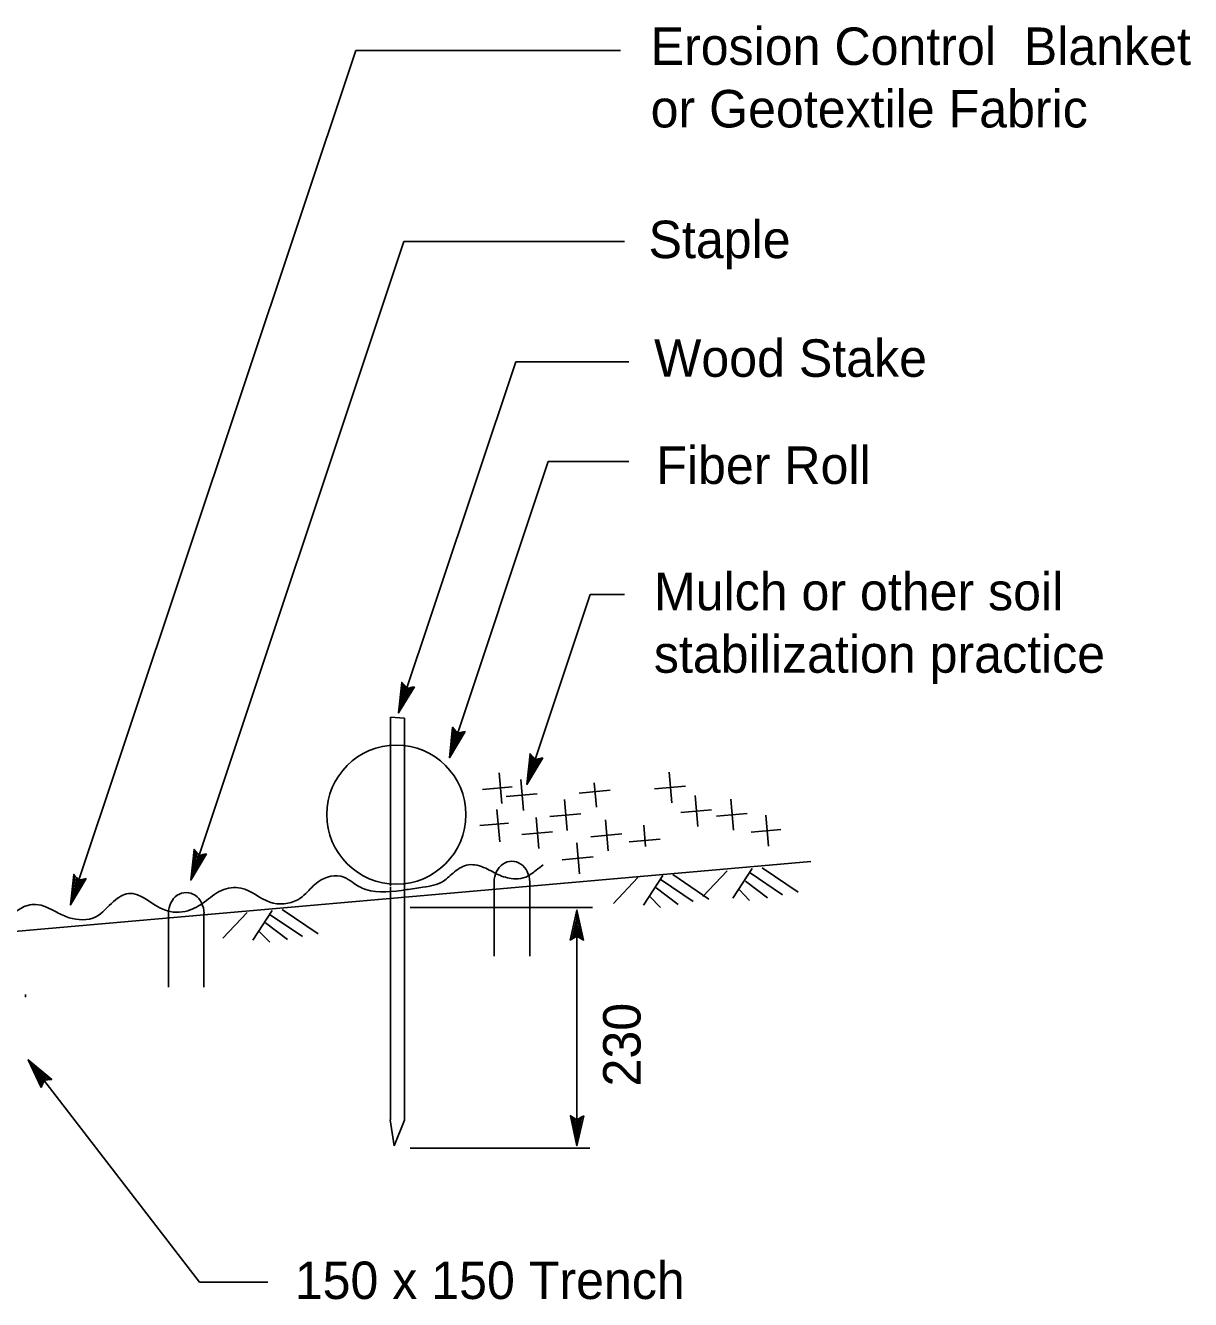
# Model space of a CAD drawing. Extents: x 6707406 to 6714471, y 1868570 to 1872341.
# Drawn here: x 6709253.8 to 6709477.7, y 1871972.4 to 1872217 of the extents above; entities that cross this region are included whole.
import ezdxf

# ---------------------------------------------------------------- set-up
doc = ezdxf.new("R2010")
doc.units = 0
for name, color, linetype in [('1 Control', 7, 'Continuous'), ('26 undefined', 7, 'Continuous'), ('57 Undefined', 7, 'Continuous'), ('60 Nongeo Data', 7, 'Continuous')]:
    doc.layers.add(name, color=color, linetype=linetype)

msp = doc.modelspace()

# ---------------------------------------------------------------- linework, layer by layer
at = {"layer": '1 Control'}
for p, q in [((6709343.86, 1872038.34), (6709343.86, 1872052.55)), ((6709350.7, 1872052.55), (6709350.7, 1872038.34)), ((6709281.29, 1872032.34), (6709281.29, 1872046.54)), ((6709288.12, 1872046.54), (6709288.12, 1872032.34))]:
    msp.add_line(p, q, dxfattribs=at)
for centre in [(6709347.28, 1872052.55), (6709284.7, 1872046.54)]:
    msp.add_ellipse(centre, major_axis=(0, 3.99), ratio=0.857645, start_param=4.712389, end_param=7.853982, dxfattribs=at)
at = {"layer": '26 undefined'}
for p, q in [((6709323.95, 1872084.22), (6709326.67, 1872084.01)), ((6709323.96, 1872084.2), (6709323.96, 1872078.02)), ((6709326.67, 1872084.01), (6709326.67, 1872078.12)), ((6709323.96, 1872078), (6709323.95, 1872051.85)), ((6709326.67, 1872078.09), (6709326.66, 1872051.6)), ((6709345.34, 1872067.65), (6709344.82, 1872073.54)), ((6709349.49, 1872066.27), (6709348.97, 1872072.21)), ((6709378, 1872067.73), (6709377.48, 1872073.67)), ((6709347.31, 1872070.84), (6709341.63, 1872070.33)), ((6709352.11, 1872069.5), (6709346.17, 1872068.97)), ((6709366.14, 1872070.17), (6709360.2, 1872069.64)), ((6709363.52, 1872066.94), (6709363.11, 1872071.63)), ((6709380.62, 1872070.96), (6709374.68, 1872070.43)), ((6709357.91, 1872062.44), (6709357.39, 1872068.37)), ((6709383.04, 1872063.2), (6709382.52, 1872069.14)), ((6709389.89, 1872062.51), (6709389.37, 1872068.44)), ((6709344.95, 1872060.25), (6709344.4, 1872066.49)), ((6709352.49, 1872058.99), (6709351.97, 1872064.92)), ((6709360.53, 1872065.66), (6709354.59, 1872065.14)), ((6709365.8, 1872058.56), (6709365.27, 1872064.49)), ((6709385.66, 1872066.43), (6709379.72, 1872065.9)), ((6709392.51, 1872065.73), (6709386.57, 1872065.2)), ((6709396.57, 1872059.44), (6709396.05, 1872065.37)), ((6709346.66, 1872063.87), (6709341.12, 1872063.38)), ((6709355.11, 1872062.21), (6709349.18, 1872061.69)), ((6709372.98, 1872059.36), (6709372.61, 1872063.49)), ((6709398.93, 1872062.64), (6709393.25, 1872062.14)), ((6709360.28, 1872054.14), (6709359.76, 1872060.07)), ((6709368.41, 1872061.78), (6709362.48, 1872061.26)), ((6709375.75, 1872060.78), (6709369.82, 1872060.26)), ((6709362.9, 1872057.36), (6709356.97, 1872056.84)), ((6709323.95, 1872051.63), (6709323.93, 1872006.88)), ((6709326.66, 1872051.67), (6709326.64, 1872006.83)), ((6709253.82, 1872030.44), (6709253.84, 1872030.92)), ((6709324.66, 1872001.89), (6709323.92, 1872006.88)), ((6709326.63, 1872006.83), (6709324.66, 1872001.89))]:
    msp.add_line(p, q, dxfattribs=at)
msp.add_lwpolyline([(6709404.75, 1872056.52), (6709232.71, 1872041.38)], dxfattribs=at)
at = {"layer": '57 Undefined'}
for p, q in [((6709262.46, 1872048.14), (6709317.29, 1872212.24)), ((6709317.29, 1872212.24), (6709368.15, 1872212.24)), ((6709285.58, 1872052.93), (6709326.55, 1872175.56)), ((6709326.55, 1872175.56), (6709368.95, 1872175.56)), ((6709325.5, 1872085.01), (6709348.02, 1872152.43)), ((6709348.02, 1872152.43), (6709369.74, 1872152.43)), ((6709335.27, 1872076.4), (6709354.28, 1872133.29)), ((6709354.28, 1872133.29), (6709369.74, 1872133.29)), ((6709350.17, 1872071.31), (6709362.35, 1872107.76)), ((6709362.35, 1872107.76), (6709368.95, 1872107.76)), ((6709362.77, 1872047.64), (6709327.76, 1872047.64)), ((6709359.79, 1872001.89), (6709359.79, 1872047.17)), ((6709254.34, 1872018.43), (6709287.24, 1871975.73)), ((6709362.24, 1872001.44), (6709327.76, 1872001.44)), ((6709287.24, 1871975.73), (6709300.37, 1871975.73))]:
    msp.add_line(p, q, dxfattribs=at)
at = {"layer": '60 Nongeo Data'}
for p, q in [((6709326.11, 1872090.88), (6709326.11, 1872090.88)), ((6709328.54, 1872090.06), (6709328.54, 1872090.06)), ((6709325.5, 1872085.01), (6709325.5, 1872085.01)), ((6709335.89, 1872082.27), (6709335.89, 1872082.27)), ((6709338.32, 1872081.46), (6709338.32, 1872081.46)), ((6709350.79, 1872077.18), (6709350.79, 1872077.18)), ((6709335.27, 1872076.4), (6709335.27, 1872076.4)), ((6709353.22, 1872076.37), (6709353.22, 1872076.37)), ((6709350.17, 1872071.31), (6709350.17, 1872071.31)), ((6709286.2, 1872058.8), (6709286.2, 1872058.8)), ((6709288.63, 1872057.98), (6709288.63, 1872057.98)), ((6709388.63, 1872054.73), (6709383.97, 1872049.77)), ((6709393.43, 1872055.14), (6709389.74, 1872049.44)), ((6709395.38, 1872055.29), (6709402.27, 1872050.6)), ((6709263.08, 1872054.01), (6709263.08, 1872054.01)), ((6709265.51, 1872053.2), (6709265.51, 1872053.2)), ((6709285.58, 1872052.93), (6709285.58, 1872052.93)), ((6709371.47, 1872053.41), (6709366.81, 1872048.44)), ((6709376.28, 1872053.81), (6709372.58, 1872048.12)), ((6709375.94, 1872052.97), (6709382.09, 1872048.78)), ((6709378.23, 1872053.97), (6709385.11, 1872049.27)), ((6709392.18, 1872052.74), (6709396.41, 1872049.54)), ((6709393.09, 1872054.3), (6709399.25, 1872050.11)), ((6709373.78, 1872049.76), (6709375.81, 1872047.68)), ((6709375.03, 1872051.41), (6709379.26, 1872048.21)), ((6709390.93, 1872051.09), (6709392.97, 1872049.01)), ((6709262.46, 1872048.14), (6709262.46, 1872048.14)), ((6709303.15, 1872047.26), (6709310.04, 1872042.57)), ((6709296.4, 1872046.7), (6709291.74, 1872041.74)), ((6709301.2, 1872047.11), (6709297.51, 1872041.41)), ((6709300.86, 1872046.27), (6709307.02, 1872042.08)), ((6709359.79, 1872047.17), (6709359.79, 1872047.17)), ((6709298.7, 1872043.06), (6709300.74, 1872040.98)), ((6709299.95, 1872044.71), (6709304.18, 1872041.51)), ((6709358.51, 1872041.41), (6709358.51, 1872041.41)), ((6709361.07, 1872041.41), (6709361.07, 1872041.41)), ((6709254.34, 1872018.43), (6709254.34, 1872018.43)), ((6709256.84, 1872013.08), (6709256.84, 1872013.08)), ((6709258.87, 1872014.65), (6709258.87, 1872014.65)), ((6709358.52, 1872007.65), (6709358.52, 1872007.65)), ((6709361.08, 1872007.65), (6709361.08, 1872007.65)), ((6709359.79, 1872001.89), (6709359.79, 1872001.89))]:
    msp.add_line(p, q, dxfattribs=at)
for points in [[(6709328.54, 1872090.06), (6709325.5, 1872085.01), (6709326.11, 1872090.88), (6709326.37, 1872090.57), (6709325.92, 1872086.28), (6709328.15, 1872089.98), (6709327.77, 1872089.89), (6709326.34, 1872087.52), (6709326.63, 1872090.27), (6709326.88, 1872089.97), (6709326.76, 1872088.78), (6709327.38, 1872089.81), (6709327.08, 1872089.74), (6709326.11, 1872090.88), (6709327.08, 1872089.74)], [(6709338.32, 1872081.46), (6709335.27, 1872076.4), (6709335.89, 1872082.27), (6709336.15, 1872081.97), (6709335.69, 1872077.67), (6709337.93, 1872081.37), (6709337.54, 1872081.29), (6709336.12, 1872078.92), (6709336.4, 1872081.67), (6709336.66, 1872081.37), (6709336.54, 1872080.18), (6709337.16, 1872081.2), (6709336.86, 1872081.14), (6709335.89, 1872082.27), (6709336.86, 1872081.14)], [(6709353.22, 1872076.37), (6709350.17, 1872071.31), (6709350.79, 1872077.18), (6709351.05, 1872076.88), (6709350.59, 1872072.58), (6709352.83, 1872076.28), (6709352.45, 1872076.2), (6709351.02, 1872073.83), (6709351.3, 1872076.58), (6709351.56, 1872076.27), (6709351.44, 1872075.09), (6709352.06, 1872076.11), (6709351.76, 1872076.05), (6709350.79, 1872077.18), (6709351.76, 1872076.05)], [(6709288.63, 1872057.98), (6709285.58, 1872052.93), (6709286.2, 1872058.8), (6709286.45, 1872058.5), (6709286, 1872054.2), (6709288.24, 1872057.9), (6709287.85, 1872057.82), (6709286.42, 1872055.44), (6709286.71, 1872058.19), (6709286.97, 1872057.89), (6709286.85, 1872056.7), (6709287.46, 1872057.73), (6709287.16, 1872057.66), (6709286.2, 1872058.8), (6709287.16, 1872057.66)], [(6709265.51, 1872053.2), (6709262.46, 1872048.14), (6709263.08, 1872054.01), (6709263.33, 1872053.71), (6709262.88, 1872049.41), (6709265.12, 1872053.11), (6709264.73, 1872053.03), (6709263.31, 1872050.66), (6709263.59, 1872053.41), (6709263.85, 1872053.11), (6709263.73, 1872051.92), (6709264.35, 1872052.94), (6709264.04, 1872052.88), (6709263.08, 1872054.01), (6709264.04, 1872052.88)], [(6709358.51, 1872041.41), (6709359.79, 1872047.17), (6709361.07, 1872041.41), (6709360.73, 1872041.62), (6709359.8, 1872045.84), (6709358.85, 1872041.61), (6709359.19, 1872041.82), (6709359.79, 1872044.52), (6709360.39, 1872041.82), (6709360.05, 1872042.03), (6709359.79, 1872043.19), (6709359.53, 1872042.02), (6709359.79, 1872042.18), (6709361.07, 1872041.41), (6709359.79, 1872042.18)], [(6709256.84, 1872013.08), (6709254.34, 1872018.43), (6709258.87, 1872014.65), (6709258.48, 1872014.6), (6709255.16, 1872017.38), (6709256.99, 1872013.45), (6709257.13, 1872013.82), (6709255.96, 1872016.33), (6709258.08, 1872014.56), (6709257.69, 1872014.51), (6709256.77, 1872015.28), (6709257.28, 1872014.19), (6709257.39, 1872014.48), (6709258.87, 1872014.65), (6709257.39, 1872014.48)], [(6709361.08, 1872007.65), (6709359.79, 1872001.89), (6709358.52, 1872007.65), (6709358.86, 1872007.45), (6709359.79, 1872003.23), (6709360.74, 1872007.45), (6709360.4, 1872007.25), (6709359.79, 1872004.54), (6709359.2, 1872007.24), (6709359.54, 1872007.04), (6709359.8, 1872005.87), (6709360.06, 1872007.04), (6709359.79, 1872006.88), (6709358.52, 1872007.65), (6709359.79, 1872006.88)]]:
    msp.add_lwpolyline(points, close=True, dxfattribs=at)
msp.add_circle((6709325.08, 1872065.5), 13.36, dxfattribs=at)
msp.add_spline([(6709243.96, 1872023.07), (6709239.95, 1872021.73), (6709236.27, 1872021.06), (6709233.93, 1872022.06), (6709232.59, 1872029.42), (6709232.59, 1872038.12), (6709234.27, 1872044.48), (6709239.1, 1872045.39), (6709242.55, 1872043.59), (6709248.98, 1872044.14), (6709252.91, 1872047.49), (6709255.76, 1872048.24), (6709259.81, 1872046.74), (6709262.21, 1872045.69), (6709267.31, 1872045.84), (6709270.76, 1872048.84), (6709273.61, 1872050.34), (6709280.52, 1872047.19), (6709285.02, 1872047.04), (6709288.17, 1872048.69), (6709291.47, 1872050.94), (6709295.22, 1872051.39), (6709300.77, 1872048.69), (6709306.15, 1872049.16), (6709307.68, 1872050.34), (6709310.08, 1872052.59), (6709315.01, 1872053.51), (6709316.64, 1872052.5), (6709319.19, 1872051.12), (6709327.03, 1872051.09), (6709330.19, 1872051.54), (6709334.11, 1872052.71), (6709336.25, 1872054.51), (6709338.92, 1872055.85), (6709342.26, 1872055.18), (6709344.94, 1872053.84), (6709347.95, 1872053.17), (6709349.95, 1872053.51), (6709351.96, 1872054.84), (6709353.3, 1872055.85)], degree=3, dxfattribs=at)

# ---------------------------------------------------------------- texts
at = {"layer": '57 Undefined'}
for s, height, p in [('Erosion Control  Blanket ', 7.1998, (6709373.94, 1872209.46)), ('or Geotextile Fabric', 7.1998, (6709373.94, 1872197.46)), ('Staple', 7.2, (6709373.54, 1872172.36)), ('Wood Stake', 7.2, (6709374.6, 1872149.57)), ('Fiber Roll', 7.2, (6709375.03, 1872129)), ('Mulch or other soil ', 7.1998, (6709374.57, 1872104.74)), ('stabilization practice', 7.1998, (6709374.57, 1872092.74)), ('150 x 150 Trench ', 7.1998, (6709305.56, 1871972.47))]:
    msp.add_text(s, height=height, dxfattribs=at).set_placement(p)
msp.add_text('230', height=7.2, rotation=90, dxfattribs=at).set_placement((6709372.01, 1872013.28))

doc.saveas('drawing.dxf')
